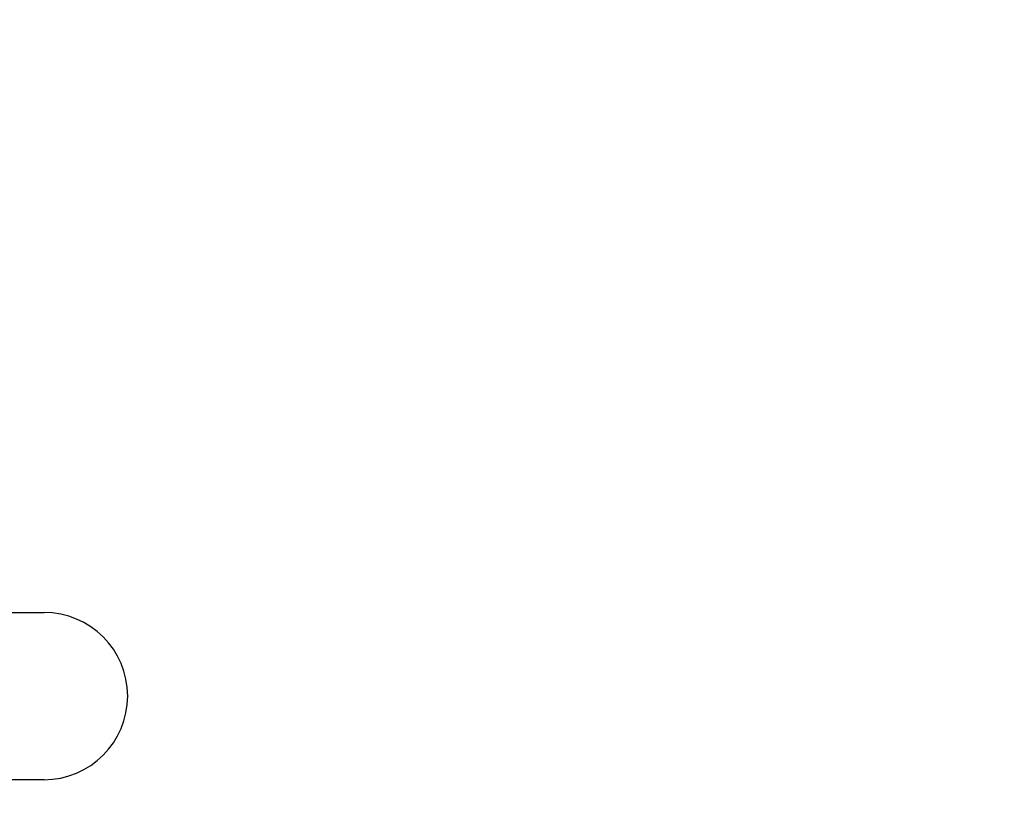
# Model space of a CAD drawing. Header units: inches. Extents: x 170 to 288, y 234 to 248.
# Tile 467 of 480: x 260.2739 to 260.3843, y 244.7868 to 244.8736. Entities that reach past the tile are written whole.
import ezdxf

# ---------------------------------------------------------------- set-up
doc = ezdxf.new("R2010")
doc.units = ezdxf.units.IN
doc.header["$LTSCALE"] = 0.25
doc.header["$MEASUREMENT"] = 0
doc.layers.add('ANNOTATIONS', color=1, linetype='Continuous')
doc.layers.add('STANDARD Z GUIDE MOTOR RH', color=7, linetype='Continuous')
doc.styles.add('ARIAL', font='arial.ttf', dxfattribs={"height": 0.09375})
doc.dimstyles.new('STANDARD$0', dxfattribs={"dimtxt": 0.09375, "dimasz": 0.09375, "dimexe": 0.03125, "dimexo": 0.046875, "dimgap": 0.09, "dimtad": 0, "dimtih": 1, "dimtoh": 1, "dimdec": 4, "dimzin": 0, "dimdsep": 46, "dimtxsty": 'ARIAL', "dimcen": 0.09, "dimadec": 0, "dimazin": 0, "dimtfac": 1, "dimtdec": 4, "dimtofl": 0, "dimtmove": 0, "dimatfit": 1, "dimfxl": 1, "dimtolj": 1, "dimtzin": 0, "dimarcsym": 0})

# ---------------------------------------------------------------- blocks, each defined once
blk = doc.blocks.new('*D54')
at = {"layer": 'ANNOTATIONS', "color": 0, "lineweight": -2, "transparency": 16777216}
for p, q in [((260.86436, 245.19232), (261.46263, 245.19232)), ((261.43138, 245.09857), (261.43138, 244.80656)), ((261.43138, 244.23753), (261.43138, 244.52955)), ((259.74769, 244.14378), (261.46263, 244.14378))]:
    blk.add_line(p, q, dxfattribs=at)
at = {"layer": 'ANNOTATIONS', "color": 0, "transparency": 16777216}
for points in [[(261.41575, 245.09857), (261.447, 245.09857), (261.43138, 245.19232)], [(261.41575, 244.23753), (261.447, 244.23753), (261.43138, 244.14378)]]:
    blk.add_solid(points, dxfattribs=at)
at = {"layer": 'defpoints', "color": 0, "transparency": 16777216}
for p in [(260.81748, 245.19232), (261.43138, 245.19232), (259.70081, 244.14378)]:
    blk.add_point(p, dxfattribs=at)
at = {"layer": 'ANNOTATIONS', "color": 0, "transparency": 16777216, "insert": (261.43138, 244.66805), "char_height": 0.09375, "attachment_point": 5, "style": 'ARIAL'}
blk.add_mtext('\\A1;HEADROOM', dxfattribs=at)

msp = doc.modelspace()

# ---------------------------------------------------------------- linework, layer by layer
at = {"layer": 'STANDARD Z GUIDE MOTOR RH'}
for p, q in [((260.07666, 244.80715), (260.27666, 244.80715)), ((260.27666, 244.7884), (260.07666, 244.7884))]:
    msp.add_line(p, q, dxfattribs=at)
msp.add_arc((260.27666, 244.79778), 0.00938, 270, 90, dxfattribs=at)

# ---------------------------------------------------------------- dimensions: what is measured, and where the dimension line sits
at = {"layer": 'ANNOTATIONS'}
dim = msp.add_linear_dim(base=(261.43138, 245.19232), p1=(259.70081, 244.14378), p2=(260.81748, 245.19232), angle=90, text='HEADROOM', dimstyle='STANDARD$0', dxfattribs=at)
dim.commit()
dim.dimension.update_dxf_attribs({"geometry": '*D54', "text_midpoint": (261.43138, 244.66805)})

doc.saveas('drawing.dxf')
